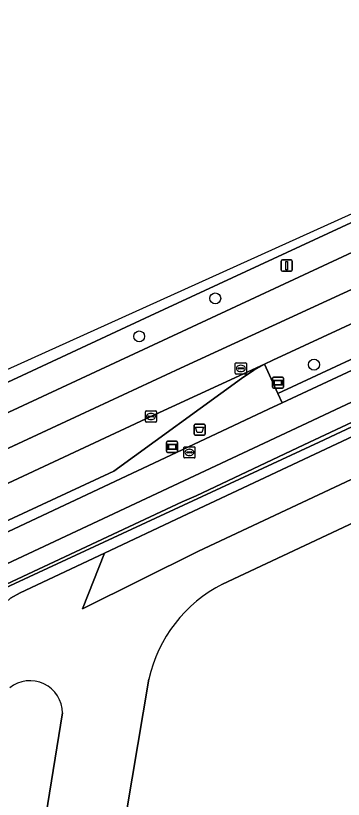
# Model space of a CAD drawing. Extents: x 158086 to 159499, y 382904 to 383981.
# Drawn here: x 159059.7 to 159089, y 383866.3 to 383936.3 of the extents above; entities that cross this region are included whole.
import ezdxf

# ---------------------------------------------------------------- set-up
doc = ezdxf.new("R2010")
doc.units = 0
for name, color, linetype in [('IMGEO_Afvalbak', 7, 'Continuous'), ('IMGEO_Berm_groen', 7, 'Continuous'), ('IMGEO_Boom', 7, 'Continuous'), ('IMGEO_Brandkraan', 7, 'Continuous'), ('IMGEO_Fietspad_gesloten', 7, 'Continuous'), ('IMGEO_Groenvoorziening', 7, 'Continuous'), ('IMGEO_Haag', 7, 'Continuous'), ('IMGEO_Hek', 7, 'Continuous'), ('IMGEO_Kolk', 7, 'Continuous'), ('IMGEO_Lichtmast', 7, 'Continuous'), ('IMGEO_OVBaan_gesloten', 7, 'Continuous'), ('IMGEO_OVBaan_open', 7, 'Continuous'), ('IMGEO_Parkeervlak_gesloten', 7, 'Continuous'), ('IMGEO_Reclamebord', 7, 'Continuous'), ('IMGEO_Rijbaan_lokaal_gesloten', 7, 'Continuous'), ('IMGEO_Rijbaan_regionaal_gesloten', 7, 'Continuous'), ('IMGEO_Rioolput', 7, 'Continuous'), ('IMGEO_Verkeerseiland_groen', 7, 'Continuous'), ('IMGEO_Voetpad_open', 7, 'Continuous'), ('IMGEO_Wegwijzer', 7, 'Continuous')]:
    doc.layers.add(name, color=color, linetype=linetype)

msp = doc.modelspace()

# ---------------------------------------------------------------- linework, layer by layer
at = {"layer": 'IMGEO_Afvalbak'}
for p, q in [((159075.647, 383898.939), (159075.647, 383899.739)), ((159075.647, 383899.739), (159075.647, 383898.939)), ((159075.747, 383899.839), (159076.537, 383899.839)), ((159076.537, 383899.839), (159075.747, 383899.839)), ((159076.637, 383899.739), (159076.637, 383898.939)), ((159076.637, 383898.939), (159076.637, 383899.739)), ((159076.537, 383898.839), (159075.747, 383898.839)), ((159075.747, 383898.839), (159076.537, 383898.839))]:
    msp.add_line(p, q, dxfattribs=at)
msp.add_lwpolyline([(159075.79, 383899.553), (159076.494, 383899.553), (159076.345, 383899.083), (159075.939, 383899.083), (159075.79, 383899.553)], dxfattribs=at)
for centre, start, end in [((159075.747, 383899.739), 90, 180), ((159075.747, 383899.739), 90, 180), ((159076.537, 383899.739), 0, 90), ((159076.537, 383899.739), 360, 90), ((159075.747, 383898.939), 180, 270), ((159075.747, 383898.939), 180, 270), ((159076.537, 383898.939), 270, 0), ((159076.537, 383898.939), 270, 0)]:
    msp.add_arc(centre, 0.1, start, end, dxfattribs=at)
at = {"layer": 'IMGEO_Berm_groen'}
for points in [[(159037.874, 383891.086), (159073.292, 383907.518), (159091.12, 383915.784), (159115.994, 383927.318), (159124.254, 383930.904), (159143.655, 383939.011), (159147.755, 383940.611), (159166.069, 383947.755)], [(159136.76, 383938.854), (159132.713, 383937.162), (159116.335, 383930.019), (159107.872, 383926.249), (159090.071, 383918.008), (159071.729, 383909.517), (159037.819, 383893.761)]]:
    msp.add_lwpolyline(points, dxfattribs=at)
at = {"layer": 'IMGEO_Boom'}
for centre in [(159077.545, 383911.066), (159070.737, 383907.675), (159086.382, 383905.151)]:
    msp.add_circle(centre, 0.489, dxfattribs=at)
at = {"layer": 'IMGEO_Brandkraan'}
for p, q in [((159074.805, 383897.808), (159075.657, 383897.808)), ((159074.73, 383896.882), (159074.73, 383897.734)), ((159074.989, 383897.302), (159074.989, 383897.314)), ((159075.427, 383897.265), (159075.029, 383897.265)), ((159075.032, 383897.351), (159075.43, 383897.351)), ((159075.218, 383897.588), (159075.243, 383897.588)), ((159075.473, 383897.314), (159075.473, 383897.302)), ((159075.731, 383897.734), (159075.731, 383896.882)), ((159075.657, 383896.808), (159074.805, 383896.808)), ((159075.241, 383897.028), (159075.216, 383897.028))]:
    msp.add_line(p, q, dxfattribs=at)
for points in [[(159074.805, 383897.808), (159075.657, 383897.808)], [(159074.73, 383896.882), (159074.73, 383897.734)], [(159075.731, 383897.734), (159075.731, 383896.882)], [(159075.657, 383896.808), (159074.805, 383896.808)]]:
    msp.add_lwpolyline(points, dxfattribs=at)
for centre, radius, start, end in [((159074.807, 383897.732), 0.0765, 91.55205, 178.44795), ((159074.807, 383897.732), 0.0765, 91.55205, 178.44795), ((159075.655, 383897.732), 0.0765, 1.55205, 88.44795), ((159075.655, 383897.732), 0.0765, 1.55205, 88.44795), ((159075.029, 383897.311), 0.0403, 85.87752, 175.75265), ((159075.026, 383897.301), 0.0366, 178.93798, 274.71019), ((159075.43, 383897.308), 0.043, 264.86636, 352.45326), ((159075.434, 383897.313), 0.0386, 1.73085, 96.63898), ((159074.807, 383896.884), 0.0765, 181.55205, 268.44795), ((159074.807, 383896.884), 0.0765, 181.55205, 268.44795), ((159075.655, 383896.884), 0.0765, 271.55205, 358.44795), ((159075.655, 383896.884), 0.0765, 271.55205, 358.44795)]:
    msp.add_arc(centre, radius, start, end, dxfattribs=at)
for centre, major_axis, ratio, start_param, end_param in [((159075.217, 383897.308), (-0.387, 0.002), 0.722429, 4.712389, 7.853982), ((159075.242, 383897.308), (-0.39, 0.002), 0.717154, 1.570796, 4.712389)]:
    msp.add_ellipse(centre, major_axis=major_axis, ratio=ratio, start_param=start_param, end_param=end_param, dxfattribs=at)
at = {"layer": 'IMGEO_Fietspad_gesloten'}
msp.add_lwpolyline([(159022.337, 383870.25), (159085.279, 383899.716), (159096.273, 383904.861), (159095.182, 383907.173), (159083.53, 383901.745), (159082.295, 383901.165), (159077.132, 383898.741), (159038.904, 383880.789), (159022.382, 383873.058), (159000, 383862.556), (158993.252, 383859.39)], dxfattribs=at)
at = {"layer": 'IMGEO_Groenvoorziening'}
for points in [[(159235.542, 383954.982), (159235.293, 383954.949), (159231.567, 383954.304), (159224.476, 383952.881), (159206.482, 383948.537), (159190.493, 383944.646), (159179.402, 383941.96), (159172.518, 383940.293), (159169.349, 383939.534), (159155.75, 383936.152), (159155.291, 383936.04), (159155.404, 383935.592), (159152.761, 383934.54), (159149.842, 383933.449), (159146.94, 383932.279), (159094.798, 383907.987), (159083.155, 383902.563), (159083.53, 383901.745), (159095.182, 383907.173), (159147.299, 383931.453)], [(159233.539, 383948.712), (159174.445, 383935.086), (159165.144, 383932.801), (159155.8, 383930.026), (159146.815, 383926.345), (159086.854, 383898.232), (159044.918, 383878.813), (158984.395, 383850.28), (158983.606, 383849.868), (158981.393, 383848.514), (158980.52, 383847.863), (158979.676, 383847.101), (158978.161, 383845.408), (158976.898, 383843.519), (158975.912, 383841.472), (158975.224, 383839.307), (158974.995, 383838.193), (158974.775, 383835.931), (158974.785, 383834.795), (158975.044, 383832.537), (158978.817, 383814.034), (158977.42, 383812.15), (158984.755, 383806.69)], [(158984.395, 383850.28), (159044.918, 383878.813), (159086.854, 383898.232), (159146.815, 383926.345), (159155.8, 383930.026), (159165.144, 383932.801), (159174.445, 383935.086), (159233.539, 383948.712), (159245.407, 383885.388), (159262.204, 383888.595), (159258.66, 383907.337)], [(159044.622, 383870.912), (159059.225, 383884.27), (159060.097, 383884.747), (159067.628, 383888.3), (159074.572, 383891.575), (159114.13, 383910.131), (159125.54, 383915.411), (159136.484, 383920.538), (159144.519, 383923.951), (159155.991, 383928.346), (159166.512, 383931.735), (159180.456, 383935.987)], [(159150.254, 383928.254), (159147.981, 383927.232), (159096.98, 383903.363), (159085.468, 383897.975), (159075.837, 383893.416), (159074.569, 383892.879), (159024.009, 383869.245), (159000, 383857.995), (158994.145, 383855.252)], [(159070.866, 383840.533), (159072.61, 383840.886), (159085.328, 383843.283), (159119.154, 383855.391), (159118.924, 383856.592), (159119.531, 383856.705), (159120.061, 383856.804), (159117.801, 383868.448), (159113.614, 383867.657), (159108.802, 383892.986), (159112.996, 383893.763), (159111.616, 383901.19), (159078.204, 383885.538)], [(159071.593, 383877.037), (159066.121, 383844.493)], [(159055.92, 383825.049), (159063.878, 383874.021)]]:
    msp.add_lwpolyline(points, dxfattribs=at)
for centre, radius, start, end in [((159083.914, 383874.277), 12.626, 116.88602, 167.37148), ((159060.97, 383873.993), 2.908, 0.54248, 128.72765)]:
    msp.add_arc(centre, radius, start, end, dxfattribs=at)
at = {"layer": 'IMGEO_Haag'}
msp.add_lwpolyline([(159235.542, 383954.982), (159235.293, 383954.949), (159231.567, 383954.304), (159224.476, 383952.881), (159206.482, 383948.537), (159190.493, 383944.646), (159179.402, 383941.96), (159172.518, 383940.293), (159169.349, 383939.534), (159155.75, 383936.152), (159155.291, 383936.04), (159155.404, 383935.592), (159152.761, 383934.54), (159149.842, 383933.449), (159146.94, 383932.279), (159094.798, 383907.987), (159083.155, 383902.563), (159083.53, 383901.745), (159095.182, 383907.173), (159147.299, 383931.453)], dxfattribs=at)
at = {"layer": 'IMGEO_Hek'}
for points in [[(159174.445, 383935.086), (159165.144, 383932.801), (159155.8, 383930.026), (159146.815, 383926.345), (159086.854, 383898.232)], [(158984.395, 383850.28), (159044.918, 383878.813), (159086.854, 383898.232)]]:
    msp.add_lwpolyline(points, dxfattribs=at)
at = {"layer": 'IMGEO_Kolk'}
for p, q in [((159071.292, 383900.09), (159071.292, 383900.942)), ((159071.367, 383901.016), (159072.219, 383901.016)), ((159071.78, 383900.796), (159071.805, 383900.796)), ((159072.293, 383900.942), (159072.293, 383900.09)), ((159072.219, 383900.016), (159071.367, 383900.016)), ((159071.551, 383900.51), (159071.551, 383900.522)), ((159071.989, 383900.473), (159071.591, 383900.473)), ((159071.594, 383900.559), (159071.992, 383900.559)), ((159071.803, 383900.236), (159071.778, 383900.236)), ((159072.035, 383900.522), (159072.035, 383900.51))]:
    msp.add_line(p, q, dxfattribs=at)
for points in [[(159071.292, 383900.09), (159071.292, 383900.942)], [(159071.367, 383901.016), (159072.219, 383901.016)], [(159072.293, 383900.942), (159072.293, 383900.09)], [(159072.219, 383900.016), (159071.367, 383900.016)]]:
    msp.add_lwpolyline(points, dxfattribs=at)
for centre, radius, start, end in [((159071.369, 383900.94), 0.0765, 91.55205, 178.44795), ((159071.369, 383900.94), 0.0765, 91.55205, 178.44795), ((159072.217, 383900.94), 0.0765, 1.55205, 88.44795), ((159072.217, 383900.94), 0.0765, 1.55205, 88.44795), ((159071.369, 383900.092), 0.0765, 181.55205, 268.44795), ((159071.369, 383900.092), 0.0765, 181.55205, 268.44795), ((159071.591, 383900.519), 0.0403, 85.87752, 175.75265), ((159071.588, 383900.509), 0.0366, 178.93798, 274.71019), ((159071.992, 383900.516), 0.043, 264.86636, 352.45326), ((159071.996, 383900.521), 0.0386, 1.73085, 96.63898), ((159072.217, 383900.092), 0.0765, 271.55205, 358.44795), ((159072.217, 383900.092), 0.0765, 271.55205, 358.44795)]:
    msp.add_arc(centre, radius, start, end, dxfattribs=at)
for centre, major_axis, ratio, start_param, end_param in [((159071.779, 383900.516), (-0.387, 0.002), 0.722429, 4.712389, 7.853982), ((159071.804, 383900.516), (-0.39, 0.002), 0.717154, 1.570796, 4.712389)]:
    msp.add_ellipse(centre, major_axis=major_axis, ratio=ratio, start_param=start_param, end_param=end_param, dxfattribs=at)
at = {"layer": 'IMGEO_Lichtmast'}
for p, q in [((159083.449, 383913.603), (159083.449, 383914.403)), ((159083.449, 383914.403), (159083.449, 383913.603)), ((159083.549, 383914.503), (159084.339, 383914.503)), ((159084.339, 383914.503), (159083.549, 383914.503)), ((159084.439, 383914.403), (159084.439, 383913.603)), ((159084.439, 383913.603), (159084.439, 383914.403)), ((159084.339, 383913.503), (159083.549, 383913.503)), ((159083.549, 383913.503), (159084.339, 383913.503))]:
    msp.add_line(p, q, dxfattribs=at)
msp.add_lwpolyline([(159083.869, 383914.378), (159084.019, 383914.378), (159084.019, 383913.628), (159083.869, 383913.628), (159083.869, 383914.378)], dxfattribs=at)
for centre, start, end in [((159083.549, 383914.403), 90, 180), ((159083.549, 383914.403), 90, 180), ((159084.339, 383914.403), 0, 90), ((159084.339, 383914.403), 360, 90), ((159083.549, 383913.603), 180, 270), ((159083.549, 383913.603), 180, 270), ((159084.339, 383913.603), 270, 0), ((159084.339, 383913.603), 270, 0)]:
    msp.add_arc(centre, 0.1, start, end, dxfattribs=at)
at = {"layer": 'IMGEO_OVBaan_gesloten'}
msp.add_lwpolyline([(158960.604, 383860.334), (158961.249, 383859.05), (158968.644, 383862.065), (158969.812, 383862.541), (158981.129, 383867.25), (158981.062, 383867.487), (158984.855, 383869.184), (158988.894, 383871.037), (159000, 383876.195), (159037.819, 383893.761), (159071.729, 383909.517), (159090.071, 383918.008), (159089.779, 383918.626), (158964.985, 383862.29)], close=True, dxfattribs=at)
at = {"layer": 'IMGEO_OVBaan_open'}
for points in [[(159068.463, 383895.619), (159079.902, 383903.921), (159080.985, 383904.661), (159081.954, 383905.181), (159071.789, 383900.517), (159053.927, 383892.201), (159038.542, 383885.067), (159025.382, 383878.959), (159023.242, 383877.835)], [(159025.415, 383878.629), (159038.475, 383881.727), (159068.463, 383895.619)]]:
    msp.add_lwpolyline(points, dxfattribs=at)
at = {"layer": 'IMGEO_Parkeervlak_gesloten'}
msp.add_lwpolyline([(159180.456, 383935.987), (159166.512, 383931.735), (159155.991, 383928.346), (159144.519, 383923.951), (159136.484, 383920.538), (159125.54, 383915.411), (159114.13, 383910.131), (159074.572, 383891.575), (159067.628, 383888.3), (159065.655, 383883.339), (159076.034, 383888.467), (159115.58, 383907.018), (159126.99, 383912.297), (159137.884, 383917.401), (159145.805, 383920.766), (159157.133, 383925.105), (159167.539, 383928.458), (159181.427, 383932.692), (159187.492, 383934.318), (159193.605, 383935.755), (159199.758, 383937.003)], dxfattribs=at)
at = {"layer": 'IMGEO_Reclamebord'}
for p, q in [((159073.18, 383897.405), (159073.18, 383898.205)), ((159073.18, 383898.205), (159073.18, 383897.405)), ((159073.28, 383898.305), (159074.07, 383898.305)), ((159074.07, 383898.305), (159073.28, 383898.305)), ((159074.17, 383898.205), (159074.17, 383897.405)), ((159074.17, 383897.405), (159074.17, 383898.205)), ((159074.07, 383897.305), (159073.28, 383897.305)), ((159073.28, 383897.305), (159074.07, 383897.305))]:
    msp.add_line(p, q, dxfattribs=at)
for points in [[(159073.281, 383898.037), (159074.069, 383898.037), (159074.069, 383897.573), (159073.281, 383897.573), (159073.281, 383898.037)], [(159073.346, 383897.972), (159073.346, 383897.638), (159074.004, 383897.638), (159074.004, 383897.972), (159073.346, 383897.972)]]:
    msp.add_lwpolyline(points, dxfattribs=at)
for centre, start, end in [((159073.28, 383898.205), 90, 180), ((159073.28, 383898.205), 90, 180), ((159074.07, 383898.205), 0, 90), ((159074.07, 383898.205), 360, 90), ((159073.28, 383897.405), 180, 270), ((159073.28, 383897.405), 180, 270), ((159074.07, 383897.405), 270, 0), ((159074.07, 383897.405), 270, 0)]:
    msp.add_arc(centre, 0.1, start, end, dxfattribs=at)
at = {"layer": 'IMGEO_Rijbaan_lokaal_gesloten'}
for points in [[(159212.234, 383942.324), (159210.329, 383939.151), (159199.758, 383937.003), (159193.605, 383935.755), (159187.492, 383934.318), (159181.427, 383932.692), (159167.539, 383928.458), (159157.133, 383925.105), (159145.805, 383920.766), (159137.884, 383917.401), (159126.99, 383912.297), (159115.58, 383907.018), (159076.034, 383888.467), (159065.655, 383883.339), (159067.628, 383888.3), (159060.097, 383884.747), (159059.225, 383884.27), (159044.622, 383870.912), (159041.964, 383868.443), (159041.822, 383868.302)], [(159078.204, 383885.538), (159111.616, 383901.19), (159112.141, 383901.436), (159121.354, 383905.752), (159122.001, 383906.055), (159138.112, 383913.603), (159147.249, 383917.598)], [(159066.121, 383844.493), (159071.593, 383877.037)], [(159063.878, 383874.021), (159055.92, 383825.049)]]:
    msp.add_lwpolyline(points, dxfattribs=at)
for centre, radius, start, end in [((159083.914, 383874.277), 12.626, 116.88602, 167.37148), ((159060.97, 383873.993), 2.908, 0.54248, 128.72765)]:
    msp.add_arc(centre, radius, start, end, dxfattribs=at)
at = {"layer": 'IMGEO_Rijbaan_regionaal_gesloten'}
msp.add_lwpolyline([(159092.386, 383913.099), (159091.12, 383915.784), (159073.292, 383907.518), (159037.874, 383891.086), (159023.324, 383884.327), (159021.532, 383883.477), (159000, 383872.051), (158971.109, 383856.719), (158970.251, 383856.264), (158967.594, 383854.882), (158964.904, 383853.55), (158964.113, 383853.188), (158965.377, 383850.606), (158977.384, 383856.77), (158995.057, 383866.122), (159014.083, 383876.19), (159023.109, 383880.967), (159034.639, 383886.371), (159074.445, 383904.84)], close=True, dxfattribs=at)
msp.add_lwpolyline([(159053.927, 383892.201), (159071.789, 383900.517), (159081.954, 383905.181), (159082.706, 383905.54), (159093.189, 383910.4), (159093.576, 383910.577), (159092.434, 383912.998), (159092.386, 383913.099), (159074.445, 383904.84), (159034.639, 383886.371)], dxfattribs=at)
at = {"layer": 'IMGEO_Rioolput'}
for p, q in [((159079.332, 383904.386), (159079.332, 383905.238)), ((159079.407, 383905.312), (159080.259, 383905.312)), ((159079.591, 383904.806), (159079.591, 383904.818)), ((159079.634, 383904.855), (159080.032, 383904.855)), ((159079.82, 383905.092), (159079.845, 383905.092)), ((159080.075, 383904.818), (159080.075, 383904.806)), ((159080.333, 383905.238), (159080.333, 383904.386)), ((159080.259, 383904.312), (159079.407, 383904.312)), ((159080.029, 383904.769), (159079.631, 383904.769)), ((159079.843, 383904.532), (159079.818, 383904.532))]:
    msp.add_line(p, q, dxfattribs=at)
for points in [[(159079.332, 383904.386), (159079.332, 383905.238)], [(159079.407, 383905.312), (159080.259, 383905.312)], [(159080.333, 383905.238), (159080.333, 383904.386)], [(159080.259, 383904.312), (159079.407, 383904.312)]]:
    msp.add_lwpolyline(points, dxfattribs=at)
for centre, radius, start, end in [((159079.409, 383905.236), 0.0765, 91.55205, 178.44795), ((159079.409, 383905.236), 0.0765, 91.55205, 178.44795), ((159079.631, 383904.815), 0.0403, 85.87752, 175.75265), ((159079.628, 383904.805), 0.0366, 178.93798, 274.71019), ((159080.032, 383904.812), 0.043, 264.86636, 352.45326), ((159080.036, 383904.817), 0.0386, 1.73085, 96.63898), ((159080.257, 383905.236), 0.0765, 1.55205, 88.44795), ((159080.257, 383905.236), 0.0765, 1.55205, 88.44795), ((159079.409, 383904.388), 0.0765, 181.55205, 268.44795), ((159079.409, 383904.388), 0.0765, 181.55205, 268.44795), ((159080.257, 383904.388), 0.0765, 271.55205, 358.44795), ((159080.257, 383904.388), 0.0765, 271.55205, 358.44795)]:
    msp.add_arc(centre, radius, start, end, dxfattribs=at)
for centre, major_axis, ratio, start_param, end_param in [((159079.819, 383904.812), (-0.387, 0.002), 0.722429, 4.712389, 7.853982), ((159079.844, 383904.812), (-0.39, 0.002), 0.717154, 1.570796, 4.712389)]:
    msp.add_ellipse(centre, major_axis=major_axis, ratio=ratio, start_param=start_param, end_param=end_param, dxfattribs=at)
at = {"layer": 'IMGEO_Verkeerseiland_groen'}
msp.add_lwpolyline([(159146.94, 383932.279), (159149.842, 383933.449), (159152.761, 383934.54), (159155.404, 383935.592), (159155.291, 383936.04), (159154.561, 383935.862), (159147.541, 383934.112), (159143.155, 383932.81), (159138.902, 383931.122), (159138.789, 383931.071), (159121.922, 383923.483), (159105.487, 383916.036), (159093.576, 383910.577), (159093.189, 383910.4), (159082.706, 383905.54), (159081.954, 383905.181), (159083.155, 383902.563), (159094.798, 383907.987)], close=True, dxfattribs=at)
at = {"layer": 'IMGEO_Voetpad_open'}
msp.add_lwpolyline([(158994.145, 383855.252), (159000, 383857.995), (159024.009, 383869.245), (159074.569, 383892.879), (159075.837, 383893.416), (159085.468, 383897.975), (159096.98, 383903.363), (159096.273, 383904.861), (159085.279, 383899.716), (159022.337, 383870.25), (159000, 383859.775), (158994.274, 383857.09)], dxfattribs=at)
msp.add_lwpolyline([(159077.132, 383898.741), (159082.295, 383901.165), (159083.53, 383901.745), (159083.155, 383902.563), (159081.954, 383905.181), (159080.985, 383904.661), (159079.902, 383903.921), (159068.463, 383895.619), (159038.475, 383881.727), (159038.571, 383881.517), (159038.904, 383880.789)], close=True, dxfattribs=at)
at = {"layer": 'IMGEO_Wegwijzer'}
for p, q in [((159082.658, 383903.137), (159082.658, 383903.937)), ((159082.658, 383903.937), (159082.658, 383903.137)), ((159082.758, 383904.037), (159083.548, 383904.037)), ((159083.548, 383904.037), (159082.758, 383904.037)), ((159083.648, 383903.937), (159083.648, 383903.137)), ((159083.648, 383903.137), (159083.648, 383903.937)), ((159083.548, 383903.037), (159082.758, 383903.037)), ((159082.758, 383903.037), (159083.548, 383903.037))]:
    msp.add_line(p, q, dxfattribs=at)
for points in [[(159082.759, 383903.769), (159083.547, 383903.769), (159083.547, 383903.305), (159082.759, 383903.305), (159082.759, 383903.769)], [(159082.824, 383903.704), (159082.824, 383903.37), (159083.482, 383903.37), (159083.482, 383903.704), (159082.824, 383903.704)]]:
    msp.add_lwpolyline(points, dxfattribs=at)
for centre, start, end in [((159082.758, 383903.937), 90, 180), ((159082.758, 383903.937), 90, 180), ((159083.548, 383903.937), 0, 90), ((159083.548, 383903.937), 360, 90), ((159082.758, 383903.137), 180, 270), ((159082.758, 383903.137), 180, 270), ((159083.548, 383903.137), 270, 0), ((159083.548, 383903.137), 270, 0)]:
    msp.add_arc(centre, 0.1, start, end, dxfattribs=at)

doc.saveas('drawing.dxf')
